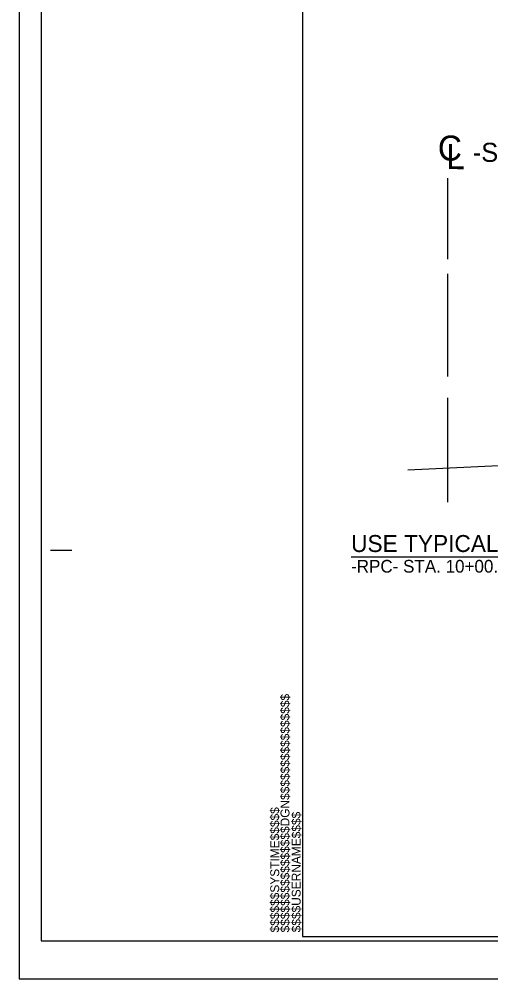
# Model space of a CAD drawing. Extents: x 573748 to 574632, y -54663 to -53209.
# Drawn here: x 573944.2 to 573999.8, y -54368.7 to -54255.6 of the extents above; entities that cross this region are included whole.
import ezdxf

# ---------------------------------------------------------------- set-up
doc = ezdxf.new("R2010")
doc.units = 0
for name, color, linetype in [('Prop Dimension', 7, 'Continuous'), ('Sheet Cutting Line CELL', 7, 'Continuous'), ('Sheet Plot Border Inside CELL', 7, 'Continuous'), ('Sheet Plot Border Outside CELL', 7, 'Continuous'), ('Sheet Typical CELL', 7, 'Continuous'), ('Typical Pavement Slope CELL', 7, 'Continuous'), ('Typical Text Centerline CELL', 7, 'Continuous'), ('Typical Text General CELL', 7, 'Continuous')]:
    doc.layers.add(name, color=color, linetype=linetype)

# ---------------------------------------------------------------- blocks, each defined once
blk = doc.blocks.new('CENTERLINE TEXT CL')
at = {"layer": 'Typical Text Centerline CELL'}
blk.add_text('C', height=1.64, dxfattribs=at).set_placement((-0.546, -0.261))
blk.add_text('L', height=1.641, rotation=359.9469, dxfattribs=at).set_placement((-0.001, -0.821))

msp = doc.modelspace()

# ---------------------------------------------------------------- linework, layer by layer
at = {"layer": 'Prop Dimension'}
for p, q in [((573994.72, -54283.84), (573994.72, -54274.29)), ((573994.72, -54297.66), (573994.72, -54285.57)), ((573994.72, -54312.5), (573994.72, -54300.19))]:
    msp.add_line(p, q, dxfattribs=at)
at = {"layer": 'Sheet Cutting Line CELL'}
for p, q in [((573944.17, -54148.66), (573944.17, -54368.66)), ((573944.17, -54368.66), (574280.97, -54368.66))]:
    msp.add_line(p, q, dxfattribs=at)
at = {"layer": 'Sheet Plot Border Inside CELL'}
msp.add_lwpolyline([(574280.07, -54153.15), (573946.77, -54153.15), (573946.77, -54364.17), (574280.07, -54364.17)], close=True, dxfattribs=at)
at = {"layer": 'Sheet Plot Border Outside CELL'}
msp.add_lwpolyline([(574280.97, -54148.66), (573944.17, -54148.66), (573944.17, -54368.66), (574280.97, -54368.66)], close=True, dxfattribs=at)
at = {"layer": 'Sheet Typical CELL'}
for p, q in [((573947.87, -54318.16), (573950.37, -54318.16)), ((573977.57, -54363.66), (573977.57, -54363.66)), ((573977.57, -54363.66), (573977.57, -54363.66)), ((573977.57, -54363.66), (573977.57, -54363.66)), ((573977.57, -54363.66), (573977.57, -54363.66)), ((573977.57, -54363.66), (573977.57, -54363.66)), ((573977.57, -54363.66), (573977.57, -54363.66))]:
    msp.add_line(p, q, dxfattribs=at)
msp.add_lwpolyline([(574277.57, -54153.66), (573977.57, -54153.66), (573977.57, -54363.66), (574277.57, -54363.66)], close=True, dxfattribs=at)
msp.add_lwpolyline([(573985.07, -54363.66), (573985.07, -54363.66)], dxfattribs=at)
at = {"layer": 'Typical Pavement Slope CELL'}
msp.add_line((573990.01, -54308.68), (574000.72, -54308.18), dxfattribs=at)
at = {"layer": 'Typical Text General CELL'}
msp.add_line((573983.31, -54318.91), (574025.29, -54318.91), dxfattribs=at)

# ---------------------------------------------------------------- block references
at = {"layer": 'Prop Dimension', "xscale": 1.8000000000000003, "yscale": 1.8000000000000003}
msp.add_blockref('CENTERLINE TEXT CL', (573994.52, -54271.76), dxfattribs=at)

# ---------------------------------------------------------------- texts
at = {"layer": 'Prop Dimension'}
msp.add_text('-SPURC-', height=2.25, dxfattribs=at).set_placement((573997.65, -54272.38))
at = {"layer": 'Sheet Typical CELL'}
for s, p in [('$$$$$$$$$$$$$$$$DGN$$$$$$$$$$$$$$$$', (573976.04, -54363.19)), ('$$$$$$SYSTIME$$$$$', (573974.83, -54363.19)), ('$$$$USERNAME$$$$', (573977.36, -54363.18))]:
    msp.add_text(s, height=1.05, rotation=90, dxfattribs=at).set_placement(p)
at = {"layer": 'Typical Text General CELL'}
for s, height, p in [('USE TYPICAL SECTION NO. 10A', 2, (573983.31, -54318.36)), ('-RPC- STA. 10+00.00 TO STA. 11+16.97', 1.5, (573983.31, -54320.79))]:
    msp.add_text(s, height=height, dxfattribs=at).set_placement(p)

doc.saveas('drawing.dxf')
